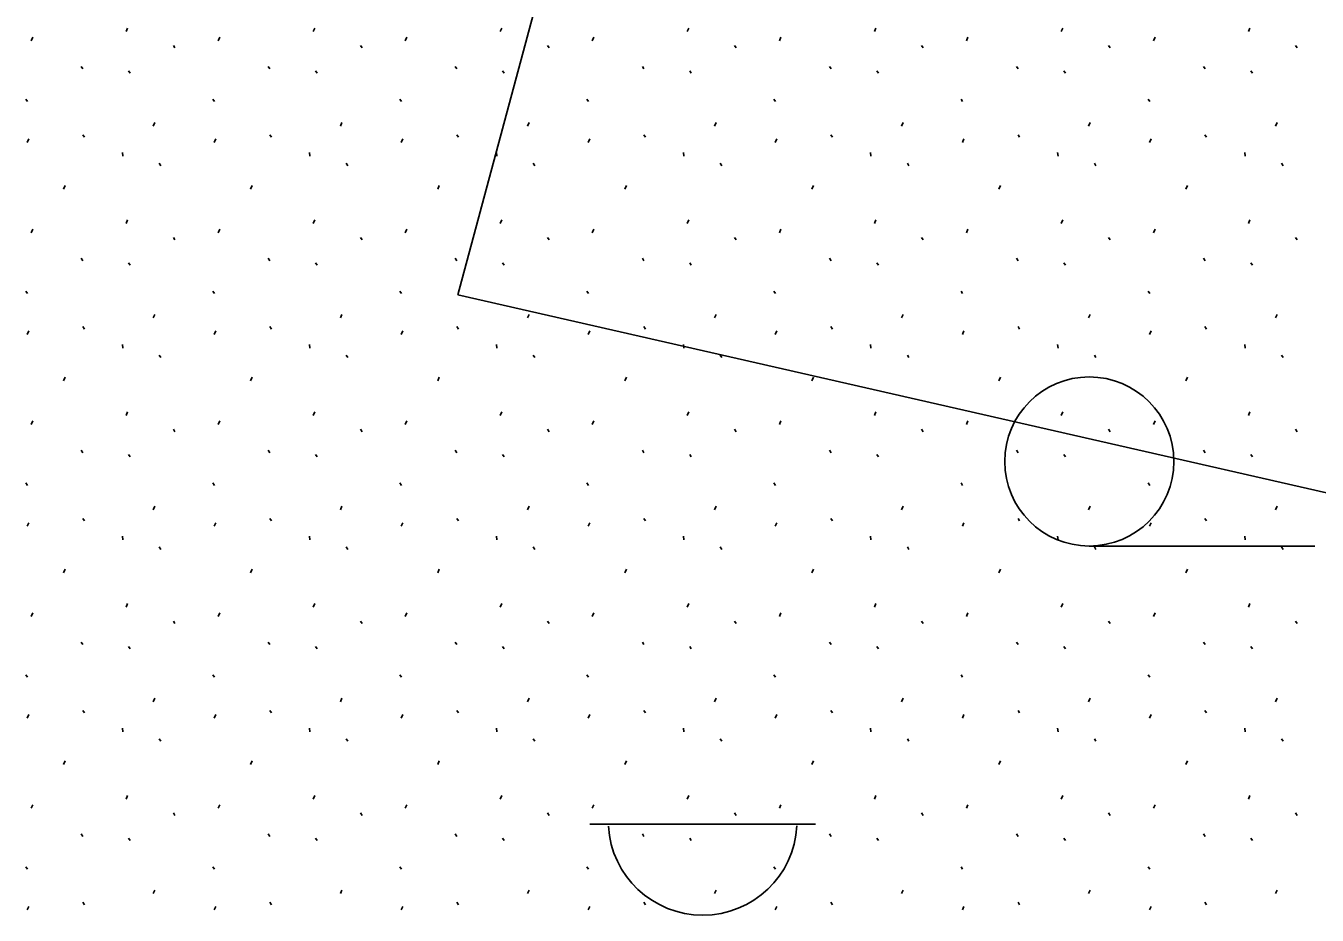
# Model space of a CAD drawing. Extents: x 419101 to 420177, y 4451541 to 4452254.
# Drawn here: x 419984.82 to 419996.27, y 4452036.09 to 4452043.98 of the extents above; entities that cross this region are included whole.
import ezdxf

# ---------------------------------------------------------------- set-up
doc = ezdxf.new("R2010")
doc.units = 0
for name, color, linetype in [('2_KADASTRO', 7, 'Continuous'), ('3_HALİHAZIR', 7, 'Continuous'), ('Level 62', 7, 'Continuous')]:
    doc.layers.add(name, color=color, linetype=linetype)

msp = doc.modelspace()

# ---------------------------------------------------------------- linework, layer by layer
at = {"layer": '2_KADASTRO'}
msp.add_lwpolyline([(419988.649, 4452041.595), (419991.285, 4452051.401), (420033.675, 4452045.389), (420039.569, 4452044.108), (420037.446, 4452030.469)], close=True, dxfattribs=at)
at = {"layer": '3_HALİHAZIR'}
for p, q in [((419994.247, 4452039.368), (419996.247, 4452039.368)), ((419989.819, 4452036.9), (419991.819, 4452036.9))]:
    msp.add_line(p, q, dxfattribs=at)
msp.add_circle((419994.247, 4452040.118), 0.75, dxfattribs=at)
msp.add_arc((419990.819, 4452036.93), 0.837, 183.298, 356.9072, dxfattribs=at)
at = {"layer": 'Level 62'}
for p, q in [((419985.706, 4452043.931), (419985.72, 4452043.963)), ((419987.365, 4452043.931), (419987.379, 4452043.963)), ((419989.023, 4452043.931), (419989.037, 4452043.963)), ((419990.682, 4452043.931), (419990.696, 4452043.963)), ((419992.341, 4452043.931), (419992.355, 4452043.963)), ((419993.999, 4452043.931), (419994.013, 4452043.963)), ((419995.658, 4452043.931), (419995.672, 4452043.963)), ((419984.864, 4452043.849), (419984.878, 4452043.881)), ((419986.523, 4452043.849), (419986.537, 4452043.881)), ((419988.181, 4452043.849), (419988.196, 4452043.881)), ((419989.84, 4452043.849), (419989.854, 4452043.881)), ((419991.499, 4452043.849), (419991.513, 4452043.881)), ((419993.157, 4452043.849), (419993.171, 4452043.881)), ((419994.816, 4452043.849), (419994.83, 4452043.881)), ((419986.125, 4452043.808), (419986.139, 4452043.786)), ((419987.784, 4452043.808), (419987.798, 4452043.786)), ((419989.442, 4452043.808), (419989.457, 4452043.786)), ((419991.101, 4452043.808), (419991.115, 4452043.786)), ((419992.76, 4452043.808), (419992.774, 4452043.786)), ((419994.418, 4452043.808), (419994.432, 4452043.786)), ((419996.077, 4452043.808), (419996.091, 4452043.786)), ((419985.308, 4452043.622), (419985.322, 4452043.6)), ((419986.967, 4452043.622), (419986.981, 4452043.6)), ((419988.625, 4452043.622), (419988.64, 4452043.6)), ((419990.284, 4452043.622), (419990.298, 4452043.6)), ((419991.943, 4452043.622), (419991.957, 4452043.6)), ((419993.601, 4452043.622), (419993.615, 4452043.6)), ((419995.26, 4452043.622), (419995.274, 4452043.6)), ((419985.728, 4452043.583), (419985.742, 4452043.562)), ((419987.387, 4452043.583), (419987.401, 4452043.562)), ((419989.045, 4452043.583), (419989.059, 4452043.562)), ((419990.704, 4452043.583), (419990.718, 4452043.562)), ((419992.362, 4452043.583), (419992.377, 4452043.562)), ((419994.021, 4452043.583), (419994.035, 4452043.562)), ((419995.68, 4452043.583), (419995.694, 4452043.562)), ((419984.817, 4452043.331), (419984.831, 4452043.31)), ((419986.476, 4452043.331), (419986.49, 4452043.31)), ((419988.134, 4452043.331), (419988.148, 4452043.31)), ((419989.793, 4452043.331), (419989.807, 4452043.31)), ((419991.451, 4452043.331), (419991.466, 4452043.31)), ((419993.11, 4452043.331), (419993.124, 4452043.31)), ((419994.769, 4452043.331), (419994.783, 4452043.31)), ((419985.322, 4452043.016), (419985.336, 4452042.994)), ((419985.947, 4452043.093), (419985.962, 4452043.124)), ((419986.98, 4452043.016), (419986.994, 4452042.994)), ((419987.606, 4452043.093), (419987.62, 4452043.124)), ((419988.639, 4452043.016), (419988.653, 4452042.994)), ((419989.265, 4452043.093), (419989.279, 4452043.124)), ((419990.297, 4452043.016), (419990.312, 4452042.994)), ((419990.923, 4452043.093), (419990.937, 4452043.124)), ((419991.956, 4452043.016), (419991.97, 4452042.994)), ((419992.582, 4452043.093), (419992.596, 4452043.124)), ((419993.615, 4452043.016), (419993.629, 4452042.994)), ((419994.24, 4452043.093), (419994.255, 4452043.124)), ((419995.273, 4452043.016), (419995.287, 4452042.994)), ((419995.899, 4452043.093), (419995.913, 4452043.124)), ((419984.829, 4452042.947), (419984.843, 4452042.979)), ((419986.487, 4452042.947), (419986.502, 4452042.979)), ((419988.146, 4452042.947), (419988.16, 4452042.979)), ((419989.804, 4452042.947), (419989.819, 4452042.979)), ((419991.463, 4452042.947), (419991.477, 4452042.979)), ((419993.122, 4452042.947), (419993.136, 4452042.979)), ((419994.78, 4452042.947), (419994.795, 4452042.979)), ((419985.673, 4452042.858), (419985.677, 4452042.826)), ((419987.332, 4452042.858), (419987.335, 4452042.826)), ((419988.99, 4452042.858), (419988.994, 4452042.826)), ((419990.649, 4452042.858), (419990.653, 4452042.826)), ((419992.308, 4452042.858), (419992.311, 4452042.826)), ((419993.966, 4452042.858), (419993.97, 4452042.826)), ((419995.625, 4452042.858), (419995.628, 4452042.826)), ((419985.999, 4452042.764), (419986.013, 4452042.742)), ((419987.658, 4452042.764), (419987.672, 4452042.742)), ((419989.316, 4452042.764), (419989.33, 4452042.742)), ((419990.975, 4452042.764), (419990.989, 4452042.742)), ((419992.634, 4452042.764), (419992.648, 4452042.742)), ((419994.292, 4452042.764), (419994.306, 4452042.742)), ((419995.951, 4452042.764), (419995.965, 4452042.742)), ((419985.152, 4452042.535), (419985.166, 4452042.567)), ((419986.81, 4452042.535), (419986.825, 4452042.567)), ((419988.469, 4452042.535), (419988.483, 4452042.567)), ((419990.128, 4452042.535), (419990.142, 4452042.567)), ((419991.786, 4452042.535), (419991.801, 4452042.567)), ((419993.445, 4452042.535), (419993.459, 4452042.567)), ((419995.103, 4452042.535), (419995.118, 4452042.567)), ((419985.706, 4452042.229), (419985.72, 4452042.261)), ((419987.365, 4452042.229), (419987.379, 4452042.261)), ((419989.023, 4452042.229), (419989.037, 4452042.261)), ((419990.682, 4452042.229), (419990.696, 4452042.261)), ((419992.341, 4452042.229), (419992.355, 4452042.261)), ((419993.999, 4452042.229), (419994.013, 4452042.261)), ((419995.658, 4452042.229), (419995.672, 4452042.261)), ((419984.864, 4452042.147), (419984.878, 4452042.179)), ((419986.125, 4452042.106), (419986.139, 4452042.084)), ((419986.523, 4452042.147), (419986.537, 4452042.179)), ((419987.784, 4452042.106), (419987.798, 4452042.084)), ((419988.181, 4452042.147), (419988.196, 4452042.179)), ((419989.442, 4452042.106), (419989.457, 4452042.084)), ((419989.84, 4452042.147), (419989.854, 4452042.179)), ((419991.101, 4452042.106), (419991.115, 4452042.084)), ((419991.499, 4452042.147), (419991.513, 4452042.179)), ((419992.76, 4452042.106), (419992.774, 4452042.084)), ((419993.157, 4452042.147), (419993.171, 4452042.179)), ((419994.418, 4452042.106), (419994.432, 4452042.084)), ((419994.816, 4452042.147), (419994.83, 4452042.179)), ((419996.077, 4452042.106), (419996.091, 4452042.084)), ((419985.308, 4452041.92), (419985.322, 4452041.898)), ((419985.728, 4452041.881), (419985.742, 4452041.86)), ((419986.967, 4452041.92), (419986.981, 4452041.898)), ((419987.387, 4452041.881), (419987.401, 4452041.86)), ((419988.625, 4452041.92), (419988.64, 4452041.898)), ((419989.045, 4452041.881), (419989.059, 4452041.86)), ((419990.284, 4452041.92), (419990.298, 4452041.898)), ((419990.704, 4452041.881), (419990.718, 4452041.86)), ((419991.943, 4452041.92), (419991.957, 4452041.898)), ((419992.362, 4452041.881), (419992.377, 4452041.86)), ((419993.601, 4452041.92), (419993.615, 4452041.898)), ((419994.021, 4452041.881), (419994.035, 4452041.86)), ((419995.26, 4452041.92), (419995.274, 4452041.898)), ((419995.68, 4452041.881), (419995.694, 4452041.86)), ((419984.817, 4452041.629), (419984.831, 4452041.608)), ((419986.476, 4452041.629), (419986.49, 4452041.608)), ((419988.134, 4452041.629), (419988.148, 4452041.608)), ((419989.793, 4452041.629), (419989.807, 4452041.608)), ((419991.451, 4452041.629), (419991.466, 4452041.608)), ((419993.11, 4452041.629), (419993.124, 4452041.608)), ((419994.769, 4452041.629), (419994.783, 4452041.608)), ((419985.947, 4452041.391), (419985.962, 4452041.422)), ((419987.606, 4452041.391), (419987.62, 4452041.422)), ((419989.265, 4452041.391), (419989.279, 4452041.422)), ((419990.923, 4452041.391), (419990.937, 4452041.422)), ((419992.582, 4452041.391), (419992.596, 4452041.422)), ((419994.24, 4452041.391), (419994.255, 4452041.422)), ((419995.899, 4452041.391), (419995.913, 4452041.422)), ((419985.322, 4452041.314), (419985.336, 4452041.292)), ((419986.98, 4452041.314), (419986.994, 4452041.292)), ((419988.639, 4452041.314), (419988.653, 4452041.292)), ((419990.297, 4452041.314), (419990.312, 4452041.292)), ((419991.956, 4452041.314), (419991.97, 4452041.292)), ((419993.615, 4452041.314), (419993.629, 4452041.292)), ((419995.273, 4452041.314), (419995.287, 4452041.292)), ((419984.829, 4452041.245), (419984.843, 4452041.277)), ((419986.487, 4452041.245), (419986.502, 4452041.277)), ((419988.146, 4452041.245), (419988.16, 4452041.277)), ((419989.804, 4452041.245), (419989.819, 4452041.277)), ((419991.463, 4452041.245), (419991.477, 4452041.277)), ((419993.122, 4452041.245), (419993.136, 4452041.277)), ((419994.78, 4452041.245), (419994.795, 4452041.277)), ((419985.673, 4452041.156), (419985.677, 4452041.124)), ((419987.332, 4452041.156), (419987.335, 4452041.124)), ((419988.99, 4452041.156), (419988.994, 4452041.124)), ((419990.649, 4452041.156), (419990.653, 4452041.124)), ((419992.308, 4452041.156), (419992.311, 4452041.124)), ((419993.966, 4452041.156), (419993.97, 4452041.124)), ((419995.625, 4452041.156), (419995.628, 4452041.124)), ((419985.999, 4452041.062), (419986.013, 4452041.04)), ((419987.658, 4452041.062), (419987.672, 4452041.04)), ((419989.316, 4452041.062), (419989.33, 4452041.04)), ((419990.975, 4452041.062), (419990.989, 4452041.04)), ((419992.634, 4452041.062), (419992.648, 4452041.04)), ((419994.292, 4452041.062), (419994.306, 4452041.04)), ((419995.951, 4452041.062), (419995.965, 4452041.04)), ((419985.152, 4452040.833), (419985.166, 4452040.865)), ((419986.81, 4452040.833), (419986.825, 4452040.865)), ((419988.469, 4452040.833), (419988.483, 4452040.865)), ((419990.128, 4452040.833), (419990.142, 4452040.865)), ((419991.786, 4452040.833), (419991.801, 4452040.865)), ((419993.445, 4452040.833), (419993.459, 4452040.865)), ((419995.103, 4452040.833), (419995.118, 4452040.865)), ((419985.706, 4452040.527), (419985.72, 4452040.559)), ((419987.365, 4452040.527), (419987.379, 4452040.559)), ((419989.023, 4452040.527), (419989.037, 4452040.559)), ((419990.682, 4452040.527), (419990.696, 4452040.559)), ((419992.341, 4452040.527), (419992.355, 4452040.559)), ((419993.999, 4452040.527), (419994.013, 4452040.559)), ((419995.658, 4452040.527), (419995.672, 4452040.559)), ((419984.864, 4452040.445), (419984.878, 4452040.477)), ((419986.125, 4452040.404), (419986.139, 4452040.382)), ((419986.523, 4452040.445), (419986.537, 4452040.477)), ((419987.784, 4452040.404), (419987.798, 4452040.382)), ((419988.181, 4452040.445), (419988.196, 4452040.477)), ((419989.442, 4452040.404), (419989.457, 4452040.382)), ((419989.84, 4452040.445), (419989.854, 4452040.477)), ((419991.101, 4452040.404), (419991.115, 4452040.382)), ((419991.499, 4452040.445), (419991.513, 4452040.477)), ((419992.76, 4452040.404), (419992.774, 4452040.382)), ((419993.157, 4452040.445), (419993.171, 4452040.477)), ((419994.418, 4452040.404), (419994.432, 4452040.382)), ((419994.816, 4452040.445), (419994.83, 4452040.477)), ((419996.077, 4452040.404), (419996.091, 4452040.382)), ((419985.308, 4452040.218), (419985.322, 4452040.196)), ((419985.728, 4452040.179), (419985.742, 4452040.158)), ((419986.967, 4452040.218), (419986.981, 4452040.196)), ((419987.387, 4452040.179), (419987.401, 4452040.158)), ((419988.625, 4452040.218), (419988.64, 4452040.196)), ((419989.045, 4452040.179), (419989.059, 4452040.158)), ((419990.284, 4452040.218), (419990.298, 4452040.196)), ((419990.704, 4452040.179), (419990.718, 4452040.158)), ((419991.943, 4452040.218), (419991.957, 4452040.196)), ((419992.362, 4452040.179), (419992.377, 4452040.158)), ((419993.601, 4452040.218), (419993.615, 4452040.196)), ((419994.021, 4452040.179), (419994.035, 4452040.158)), ((419995.26, 4452040.218), (419995.274, 4452040.196)), ((419995.68, 4452040.179), (419995.694, 4452040.158)), ((419984.817, 4452039.927), (419984.831, 4452039.906)), ((419986.476, 4452039.927), (419986.49, 4452039.906)), ((419988.134, 4452039.927), (419988.148, 4452039.906)), ((419989.793, 4452039.927), (419989.807, 4452039.906)), ((419991.451, 4452039.927), (419991.466, 4452039.906)), ((419993.11, 4452039.927), (419993.124, 4452039.906)), ((419994.769, 4452039.927), (419994.783, 4452039.906)), ((419985.947, 4452039.689), (419985.962, 4452039.72)), ((419987.606, 4452039.689), (419987.62, 4452039.72)), ((419989.265, 4452039.689), (419989.279, 4452039.72)), ((419990.923, 4452039.689), (419990.937, 4452039.72)), ((419992.582, 4452039.689), (419992.596, 4452039.72)), ((419994.24, 4452039.689), (419994.255, 4452039.72)), ((419995.899, 4452039.689), (419995.913, 4452039.72)), ((419985.322, 4452039.612), (419985.336, 4452039.59)), ((419986.98, 4452039.612), (419986.994, 4452039.59)), ((419988.639, 4452039.612), (419988.653, 4452039.59)), ((419990.297, 4452039.612), (419990.312, 4452039.59)), ((419991.956, 4452039.612), (419991.97, 4452039.59)), ((419993.615, 4452039.612), (419993.629, 4452039.59)), ((419995.273, 4452039.612), (419995.287, 4452039.59)), ((419984.829, 4452039.543), (419984.843, 4452039.575)), ((419986.487, 4452039.543), (419986.502, 4452039.575)), ((419988.146, 4452039.543), (419988.16, 4452039.575)), ((419989.804, 4452039.543), (419989.819, 4452039.575)), ((419991.463, 4452039.543), (419991.477, 4452039.575)), ((419993.122, 4452039.543), (419993.136, 4452039.575)), ((419994.78, 4452039.543), (419994.795, 4452039.575)), ((419985.673, 4452039.454), (419985.677, 4452039.422)), ((419985.999, 4452039.36), (419986.013, 4452039.338)), ((419987.332, 4452039.454), (419987.335, 4452039.422)), ((419987.658, 4452039.36), (419987.672, 4452039.338)), ((419988.99, 4452039.454), (419988.994, 4452039.422)), ((419989.316, 4452039.36), (419989.33, 4452039.338)), ((419990.649, 4452039.454), (419990.653, 4452039.422)), ((419990.975, 4452039.36), (419990.989, 4452039.338)), ((419992.308, 4452039.454), (419992.311, 4452039.422)), ((419992.634, 4452039.36), (419992.648, 4452039.338)), ((419993.966, 4452039.454), (419993.97, 4452039.422)), ((419994.292, 4452039.36), (419994.306, 4452039.338)), ((419995.625, 4452039.454), (419995.628, 4452039.422)), ((419995.951, 4452039.36), (419995.965, 4452039.338)), ((419985.152, 4452039.131), (419985.166, 4452039.163)), ((419986.81, 4452039.131), (419986.825, 4452039.163)), ((419988.469, 4452039.131), (419988.483, 4452039.163)), ((419990.128, 4452039.131), (419990.142, 4452039.163)), ((419991.786, 4452039.131), (419991.801, 4452039.163)), ((419993.445, 4452039.131), (419993.459, 4452039.163)), ((419995.103, 4452039.131), (419995.118, 4452039.163)), ((419985.706, 4452038.825), (419985.72, 4452038.857)), ((419987.365, 4452038.825), (419987.379, 4452038.857)), ((419989.023, 4452038.825), (419989.037, 4452038.857)), ((419990.682, 4452038.825), (419990.696, 4452038.857)), ((419992.341, 4452038.825), (419992.355, 4452038.857)), ((419993.999, 4452038.825), (419994.013, 4452038.857)), ((419995.658, 4452038.825), (419995.672, 4452038.857)), ((419984.864, 4452038.743), (419984.878, 4452038.775)), ((419986.125, 4452038.702), (419986.139, 4452038.68)), ((419986.523, 4452038.743), (419986.537, 4452038.775)), ((419987.784, 4452038.702), (419987.798, 4452038.68)), ((419988.181, 4452038.743), (419988.196, 4452038.775)), ((419989.442, 4452038.702), (419989.457, 4452038.68)), ((419989.84, 4452038.743), (419989.854, 4452038.775)), ((419991.101, 4452038.702), (419991.115, 4452038.68)), ((419991.499, 4452038.743), (419991.513, 4452038.775)), ((419992.76, 4452038.702), (419992.774, 4452038.68)), ((419993.157, 4452038.743), (419993.171, 4452038.775)), ((419994.418, 4452038.702), (419994.432, 4452038.68)), ((419994.816, 4452038.743), (419994.83, 4452038.775)), ((419996.077, 4452038.702), (419996.091, 4452038.68)), ((419985.308, 4452038.516), (419985.322, 4452038.494)), ((419985.728, 4452038.477), (419985.742, 4452038.456)), ((419986.967, 4452038.516), (419986.981, 4452038.494)), ((419987.387, 4452038.477), (419987.401, 4452038.456)), ((419988.625, 4452038.516), (419988.64, 4452038.494)), ((419989.045, 4452038.477), (419989.059, 4452038.456)), ((419990.284, 4452038.516), (419990.298, 4452038.494)), ((419990.704, 4452038.477), (419990.718, 4452038.456)), ((419991.943, 4452038.516), (419991.957, 4452038.494)), ((419992.362, 4452038.477), (419992.377, 4452038.456)), ((419993.601, 4452038.516), (419993.615, 4452038.494)), ((419994.021, 4452038.477), (419994.035, 4452038.456)), ((419995.26, 4452038.516), (419995.274, 4452038.494)), ((419995.68, 4452038.477), (419995.694, 4452038.456)), ((419984.817, 4452038.225), (419984.831, 4452038.204)), ((419986.476, 4452038.225), (419986.49, 4452038.204)), ((419988.134, 4452038.225), (419988.148, 4452038.204)), ((419989.793, 4452038.225), (419989.807, 4452038.204)), ((419991.451, 4452038.225), (419991.466, 4452038.204)), ((419993.11, 4452038.225), (419993.124, 4452038.204)), ((419994.769, 4452038.225), (419994.783, 4452038.204)), ((419985.947, 4452037.987), (419985.962, 4452038.018)), ((419987.606, 4452037.987), (419987.62, 4452038.018)), ((419989.265, 4452037.987), (419989.279, 4452038.018)), ((419990.923, 4452037.987), (419990.937, 4452038.018)), ((419992.582, 4452037.987), (419992.596, 4452038.018)), ((419994.24, 4452037.987), (419994.255, 4452038.018)), ((419995.899, 4452037.987), (419995.913, 4452038.018)), ((419984.829, 4452037.841), (419984.843, 4452037.873)), ((419985.322, 4452037.91), (419985.336, 4452037.888)), ((419986.487, 4452037.841), (419986.502, 4452037.873)), ((419986.98, 4452037.91), (419986.994, 4452037.888)), ((419988.146, 4452037.841), (419988.16, 4452037.873)), ((419988.639, 4452037.91), (419988.653, 4452037.888)), ((419989.804, 4452037.841), (419989.819, 4452037.873)), ((419990.297, 4452037.91), (419990.312, 4452037.888)), ((419991.463, 4452037.841), (419991.477, 4452037.873)), ((419991.956, 4452037.91), (419991.97, 4452037.888)), ((419993.122, 4452037.841), (419993.136, 4452037.873)), ((419993.615, 4452037.91), (419993.629, 4452037.888)), ((419994.78, 4452037.841), (419994.795, 4452037.873)), ((419995.273, 4452037.91), (419995.287, 4452037.888)), ((419985.673, 4452037.752), (419985.677, 4452037.72)), ((419987.332, 4452037.752), (419987.335, 4452037.72)), ((419988.99, 4452037.752), (419988.994, 4452037.72)), ((419990.649, 4452037.752), (419990.653, 4452037.72)), ((419992.308, 4452037.752), (419992.311, 4452037.72)), ((419993.966, 4452037.752), (419993.97, 4452037.72)), ((419995.625, 4452037.752), (419995.628, 4452037.72)), ((419985.999, 4452037.658), (419986.013, 4452037.636)), ((419987.658, 4452037.658), (419987.672, 4452037.636)), ((419989.316, 4452037.658), (419989.33, 4452037.636)), ((419990.975, 4452037.658), (419990.989, 4452037.636)), ((419992.634, 4452037.658), (419992.648, 4452037.636)), ((419994.292, 4452037.658), (419994.306, 4452037.636)), ((419995.951, 4452037.658), (419995.965, 4452037.636)), ((419985.152, 4452037.429), (419985.166, 4452037.461)), ((419986.81, 4452037.429), (419986.825, 4452037.461)), ((419988.469, 4452037.429), (419988.483, 4452037.461)), ((419990.128, 4452037.429), (419990.142, 4452037.461)), ((419991.786, 4452037.429), (419991.801, 4452037.461)), ((419993.445, 4452037.429), (419993.459, 4452037.461)), ((419995.103, 4452037.429), (419995.118, 4452037.461)), ((419984.864, 4452037.041), (419984.878, 4452037.073)), ((419985.706, 4452037.123), (419985.72, 4452037.155)), ((419986.523, 4452037.041), (419986.537, 4452037.073)), ((419987.365, 4452037.123), (419987.379, 4452037.155)), ((419988.181, 4452037.041), (419988.196, 4452037.073)), ((419989.023, 4452037.123), (419989.037, 4452037.155)), ((419989.84, 4452037.041), (419989.854, 4452037.073)), ((419990.682, 4452037.123), (419990.696, 4452037.155)), ((419991.499, 4452037.041), (419991.513, 4452037.073)), ((419992.341, 4452037.123), (419992.355, 4452037.155)), ((419993.157, 4452037.041), (419993.171, 4452037.073)), ((419993.999, 4452037.123), (419994.013, 4452037.155)), ((419994.816, 4452037.041), (419994.83, 4452037.073)), ((419995.658, 4452037.123), (419995.672, 4452037.155)), ((419986.125, 4452037), (419986.139, 4452036.978)), ((419987.784, 4452037), (419987.798, 4452036.978)), ((419989.442, 4452037), (419989.457, 4452036.978)), ((419991.101, 4452037), (419991.115, 4452036.978)), ((419992.76, 4452037), (419992.774, 4452036.978)), ((419994.418, 4452037), (419994.432, 4452036.978)), ((419996.077, 4452037), (419996.091, 4452036.978)), ((419985.308, 4452036.814), (419985.322, 4452036.792)), ((419985.728, 4452036.775), (419985.742, 4452036.754)), ((419986.967, 4452036.814), (419986.981, 4452036.792)), ((419987.387, 4452036.775), (419987.401, 4452036.754)), ((419988.625, 4452036.814), (419988.64, 4452036.792)), ((419989.045, 4452036.775), (419989.059, 4452036.754)), ((419990.284, 4452036.814), (419990.298, 4452036.792)), ((419990.704, 4452036.775), (419990.718, 4452036.754)), ((419991.943, 4452036.814), (419991.957, 4452036.792)), ((419992.362, 4452036.775), (419992.377, 4452036.754)), ((419993.601, 4452036.814), (419993.615, 4452036.792)), ((419994.021, 4452036.775), (419994.035, 4452036.754)), ((419995.26, 4452036.814), (419995.274, 4452036.792)), ((419995.68, 4452036.775), (419995.694, 4452036.754)), ((419984.817, 4452036.523), (419984.831, 4452036.502)), ((419986.476, 4452036.523), (419986.49, 4452036.502)), ((419988.134, 4452036.523), (419988.148, 4452036.502)), ((419989.793, 4452036.523), (419989.807, 4452036.502)), ((419991.451, 4452036.523), (419991.466, 4452036.502)), ((419993.11, 4452036.523), (419993.124, 4452036.502)), ((419994.769, 4452036.523), (419994.783, 4452036.502)), ((419985.947, 4452036.285), (419985.962, 4452036.316)), ((419987.606, 4452036.285), (419987.62, 4452036.316)), ((419989.265, 4452036.285), (419989.279, 4452036.316)), ((419990.923, 4452036.285), (419990.937, 4452036.316)), ((419992.582, 4452036.285), (419992.596, 4452036.316)), ((419994.24, 4452036.285), (419994.255, 4452036.316)), ((419995.899, 4452036.285), (419995.913, 4452036.316)), ((419984.829, 4452036.139), (419984.843, 4452036.171)), ((419985.322, 4452036.208), (419985.336, 4452036.186)), ((419986.487, 4452036.139), (419986.502, 4452036.171)), ((419986.98, 4452036.208), (419986.994, 4452036.186)), ((419988.146, 4452036.139), (419988.16, 4452036.171)), ((419988.639, 4452036.208), (419988.653, 4452036.186)), ((419989.804, 4452036.139), (419989.819, 4452036.171)), ((419990.297, 4452036.208), (419990.312, 4452036.186)), ((419991.463, 4452036.139), (419991.477, 4452036.171)), ((419991.956, 4452036.208), (419991.97, 4452036.186)), ((419993.122, 4452036.139), (419993.136, 4452036.171)), ((419993.615, 4452036.208), (419993.629, 4452036.186)), ((419994.78, 4452036.139), (419994.795, 4452036.171)), ((419995.273, 4452036.208), (419995.287, 4452036.186))]:
    msp.add_line(p, q, dxfattribs=at)

doc.saveas('drawing.dxf')
